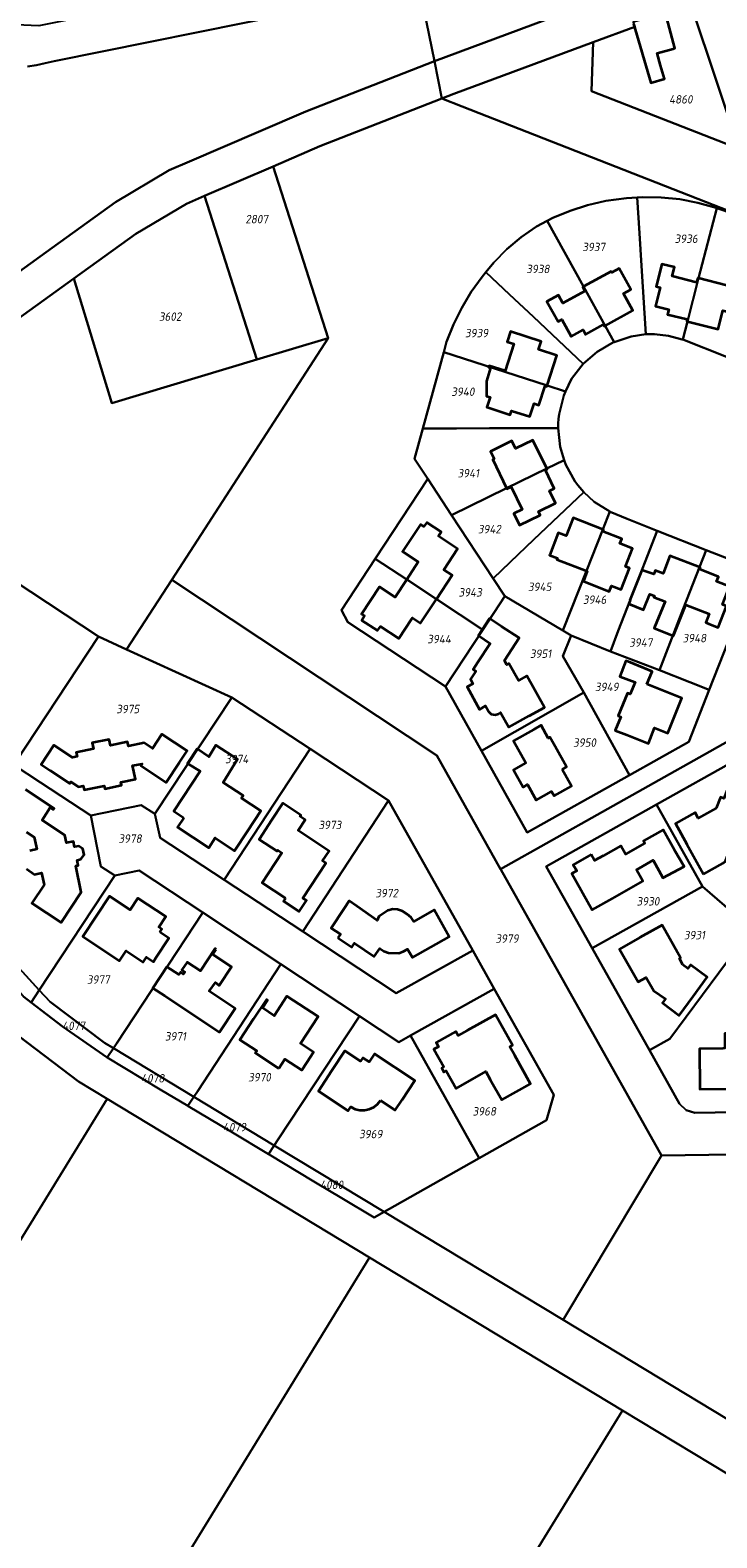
# Model space of a CAD drawing. Extents: x 177930 to 190767, y 381068 to 392034.
# Tile 265 of 318: x 184088 to 184235, y 386787 to 387109. Entities that reach past the tile are written whole.
import ezdxf
from ezdxf.enums import TextEntityAlignment as Align

# ---------------------------------------------------------------- set-up
doc = ezdxf.new("R2010")
doc.units = 0
for name, color, linetype, lineweight in [('B-XX-KG-GRENS_PERCEEL-GV', 150, 'Continuous', 25), ('B-XX-KG-GRENS_PERCEEL-S', 150, 'Continuous', 25), ('B-XX-OG-BEBOUWING-G', 7, 'Continuous', 35)]:
    doc.layers.add(name, color=color, linetype=linetype, lineweight=lineweight)
doc.styles.add('NLCS-ISO', font='NLCS-ISO.ttf', dxfattribs={"height": 1.8})

# ---------------------------------------------------------------- blocks, each defined once
blk = doc.blocks.new('SKG-PERCEELNUMMER-SO')
at = {"layer": 'DefPoints'}
blk.add_point((0, 0), dxfattribs=at)
at = {"style": 'NLCS-ISO', "oblique": 10, "flags": 1}
blk.add_attdef('GEMEENTECODE', text='', height=1.8, dxfattribs=at).set_placement((-0.5, 2.55), align=Align.MIDDLE_RIGHT)
blk.add_attdef('SECTIE', text='', height=1.8, dxfattribs=at).set_placement((0.5, 2.5), align=Align.MIDDLE_LEFT)
at = {"style": 'NLCS-ISO', "oblique": 10}
blk.add_attdef('PERCEELNUMMER', text='', height=1.8, dxfattribs=at).set_placement((0, 0), align=Align.MIDDLE_CENTER)

msp = doc.modelspace()

# ---------------------------------------------------------------- linework, layer by layer
at = {"layer": 'B-XX-KG-GRENS_PERCEEL-GV'}
for points in [[(184087.418, 387100.851), (184089.323, 387101.153), (184091.216, 387101.526), (184093.093, 387101.969), (184144.001, 387112.241), (184169.034, 387117.785), (184170.995, 387118.303), (184169.433, 387126.003), (184145.631, 387120.452), (184121.083, 387115.698), (184096.629, 387110.834), (184089.827, 387109.481), (184067.264, 387110.527)], [(184076.94, 387050.822), (184092.675, 387062.146), (184106.206, 387071.885), (184117.707, 387078.702), (184122.046, 387080.569), (184136.724, 387086.887), (184146.842, 387091.242), (184174.308, 387101.972), (184170.995, 387118.303), (184169.034, 387117.785), (184144.001, 387112.241), (184093.093, 387101.969), (184091.216, 387101.526), (184089.323, 387101.153), (184087.418, 387100.851)], [(184170.995, 387118.303), (184174.308, 387101.972), (184197.86, 387110.715)], [(184197.86, 387110.715), (184174.308, 387101.972), (184175.922, 387094.014), (184178.446, 387095), (184208.227, 387106.008), (184217.078, 387109.288)], [(184455.253, 386996.253), (184412.12, 387015.236), (184401.045, 387020.063), (184271.12, 387070.866), (184256.199, 387076.702), (184239.378, 387083.277), (184207.868, 387095.564), (184208.227, 387106.008), (184178.446, 387095), (184175.922, 387094.014), (184180.269, 387092.314), (184272.006, 387056.428), (184388.698, 387010.78), (184395.923, 387007.954), (184422.495, 386996.362), (184474.827, 386973.534)], [(184081.409, 387044.182), (184097.348, 387055.653), (184110.584, 387065.179), (184121.344, 387071.558), (184125.208, 387073.221), (184139.887, 387079.539), (184149.865, 387083.834), (184175.922, 387094.014), (184174.308, 387101.972), (184146.842, 387091.242), (184136.724, 387086.887), (184122.046, 387080.569), (184117.707, 387078.702), (184106.206, 387071.885), (184092.675, 387062.146), (184076.94, 387050.822)], [(184242.138, 386991.16), (184233.001, 386967.902), (184228.651, 386956.8), (184215.961, 386949.676), (184194.125, 386937.413), (184184.339, 386954.866), (184176.651, 386968.602), (184155.799, 386982.283), (184154.491, 386984.851), (184161.686, 386995.811), (184172.876, 387012.856), (184170.065, 387017.124), (184171.866, 387023.634), (184176.326, 387039.924), (184176.922, 387042.133), (184178.364, 387045.8), (184180.142, 387049.382), (184182.163, 387052.789), (184184.486, 387056.002), (184185.263, 387056.938), (184187.014, 387059.046), (184189.808, 387061.877), (184192.809, 387064.469), (184196.093, 387066.718), (184198.423, 387067.928), (184199.594, 387068.536), (184203.267, 387070.058), (184207.033, 387071.27), (184210.919, 387072.173), (184215.357, 387072.784), (184217.587, 387072.919), (184218.797, 387072.993), (184222.745, 387072.928), (184226.714, 387072.531), (184230.59, 387071.783), (184234.438, 387070.713), (184234.614, 387070.65), (184238.153, 387069.381)], [(184236.65, 387038.942), (184227.357, 387042.576), (184227.205, 387042.636), (184224.305, 387043.413), (184221.292, 387043.72), (184220.76, 387043.744), (184220.216, 387043.751), (184219.454, 387043.709), (184216.323, 387043.261), (184212.675, 387042.053), (184212.531, 387042.005), (184209.055, 387040.007), (184206.042, 387037.384), (184203.608, 387034.185), (184202.327, 387031.495), (184201.922, 387030.643), (184200.955, 387026.674), (184200.821, 387025.676), (184200.76, 387024.681), (184200.726, 387023.677), (184201.171, 387019.684), (184202.05, 387016.896), (184202.377, 387015.859), (184204.319, 387012.365), (184204.913, 387011.554), (184206.233, 387010.028), (184208.418, 387008.002), (184211.744, 387005.914), (184211.805, 387005.876), (184215.484, 387004.321), (184221.908, 387001.799), (184232.352, 386997.698), (184240.621, 386994.452)], [(184257.129, 386800.086), (184201.806, 386833.469), (184163.586, 386856.531), (184161.442, 386855.32), (184154.53, 386859.429), (184148.569, 386862.972), (184139.026, 386868.763), (184138.899, 386868.839), (184130.815, 386873.656), (184121.707, 386879.104), (184121.672, 386879.125), (184115.767, 386882.626), (184104.472, 386889.424), (184094.884, 386896.091), (184088.212, 386901.205), (184086.661, 386902.395)], [(184085.565, 386894.031), (184098.302, 386884.339), (184104.474, 386880.612), (184160.485, 386846.785), (184214.462, 386814.185), (184252.209, 386791.388), (184256.495, 386789.121), (184259.743, 386787.546), (184262.052, 386786.516)]]:
    msp.add_lwpolyline(points, dxfattribs=at)
for points in [[(184229.405, 387113.013), (184239.378, 387083.277), (184256.199, 387076.702), (184251.91, 387089.922), (184250.137, 387095.973), (184250.08, 387095.957), (184247.126, 387106.041), (184243.875, 387117.331)], [(184239.378, 387083.277), (184229.405, 387113.013), (184223.814, 387111.324), (184223.645, 387112.203), (184222.279, 387111.834), (184222.071, 387112.606), (184220.094, 387112.072), (184220.303, 387111.297), (184216.721, 387110.32), (184217.078, 387109.288), (184208.227, 387106.008), (184207.868, 387095.564)], [(184151.66, 387042.866), (184118.213, 386991.326), (184174.833, 386953.835), (184188.43, 386929.642), (184231.955, 386954.056), (184238.689, 386957.833), (184323.67, 386924.62), (184357.458, 386967.666), (184365.924, 386971.401), (184370.638, 386977.37), (184377.677, 386980.39), (184394.263, 386987.464), (184405.869, 386992.419), (184409.937, 386990.82), (184422.495, 386996.362), (184395.923, 387007.954), (184388.698, 387010.78), (184272.006, 387056.428), (184180.269, 387092.314), (184175.922, 387094.014), (184149.865, 387083.834), (184139.887, 387079.539)], [(184125.208, 387073.221), (184136.413, 387038.309), (184151.66, 387042.866), (184139.887, 387079.539)], [(184097.348, 387055.653), (184105.47, 387029.06), (184136.413, 387038.309), (184125.208, 387073.221), (184121.344, 387071.558), (184110.584, 387065.179)], [(184219.454, 387043.709), (184218.514, 387058.29), (184218.071, 387065.265), (184217.587, 387072.919), (184215.357, 387072.784), (184210.919, 387072.173), (184207.033, 387071.27), (184203.267, 387070.058), (184199.594, 387068.536), (184198.423, 387067.928), (184206.131, 387053.881), (184210.745, 387045.536), (184212.675, 387042.053), (184216.323, 387043.261)], [(184227.357, 387042.576), (184228.358, 387046.475), (184230.719, 387055.676), (184234.614, 387070.65), (184234.438, 387070.713), (184230.59, 387071.783), (184226.714, 387072.531), (184222.745, 387072.928), (184218.797, 387072.993), (184217.587, 387072.919), (184218.071, 387065.265), (184218.514, 387058.29), (184219.454, 387043.709), (184220.216, 387043.751), (184220.76, 387043.744), (184221.292, 387043.72), (184224.305, 387043.413), (184227.205, 387042.636)], [(184212.675, 387042.053), (184210.745, 387045.536), (184206.131, 387053.881), (184198.423, 387067.928), (184196.093, 387066.718), (184192.809, 387064.469), (184189.808, 387061.877), (184187.014, 387059.046), (184185.263, 387056.938), (184190.349, 387052.218), (184195.444, 387047.408), (184206.042, 387037.384), (184209.055, 387040.007), (184212.531, 387042.005)], [(184247.143, 387065.831), (184238.153, 387069.381), (184234.614, 387070.65), (184230.719, 387055.676), (184228.358, 387046.475), (184227.357, 387042.576), (184236.65, 387038.942), (184242.44, 387053.812), (184244.983, 387060.319)], [(184102.569, 386979.244), (184108.592, 386976.502), (184118.213, 386991.326), (184151.66, 387042.866), (184136.413, 387038.309), (184105.47, 387029.06), (184097.348, 387055.653), (184081.409, 387044.182), (184069.325, 387036.557), (184054.796, 387031.3), (184041.361, 387028.944), (184028.735, 387027.821), (184066.5, 387002.989)], [(184202.327, 387031.495), (184203.608, 387034.185), (184206.042, 387037.384), (184195.444, 387047.408), (184190.349, 387052.218), (184185.263, 387056.938), (184184.486, 387056.002), (184182.163, 387052.789), (184180.142, 387049.382), (184178.364, 387045.8), (184176.922, 387042.133), (184176.326, 387039.924), (184189.331, 387035.714), (184198.391, 387032.773)], [(184171.866, 387023.634), (184179.054, 387023.645), (184186.054, 387023.672), (184200.726, 387023.677), (184200.76, 387024.681), (184200.821, 387025.676), (184200.955, 387026.674), (184201.922, 387030.643), (184202.327, 387031.495), (184198.391, 387032.773), (184189.331, 387035.714), (184176.326, 387039.924)], [(184084.513, 386951.826), (184084.951, 386952.49), (184102.569, 386979.244), (184066.5, 387002.989), (184028.735, 387027.821), (184011.421, 387026.282), (183981.755, 387023.798), (183955.593, 387021.498), (183948.504, 387011.247), (183945.264, 387001.172), (183943.626, 386993.015), (183994.598, 386981.102), (184009.484, 386969.701), (184005.758, 386958.14), (184034.51, 386950.013), (184047.572, 386944.765), (184058.354, 386938.402), (184068.655, 386929.835), (184069.404, 386928.928)], [(184177.936, 387005.144), (184189.732, 387010.92), (184198.297, 387015.075), (184202.05, 387016.896), (184201.171, 387019.684), (184200.726, 387023.677), (184186.054, 387023.672), (184179.054, 387023.645), (184171.866, 387023.634), (184170.065, 387017.124), (184172.876, 387012.856)], [(184186.838, 386991.649), (184190.467, 386995.128), (184195.541, 386999.945), (184206.233, 387010.028), (184204.913, 387011.554), (184204.319, 387012.365), (184202.377, 387015.859), (184202.05, 387016.896), (184198.297, 387015.075), (184189.732, 387010.92), (184177.936, 387005.144)], [(184177.936, 387005.144), (184172.876, 387012.856), (184161.686, 386995.811), (184168.399, 386991.412), (184174.726, 386987.21), (184184.622, 386980.676), (184189.343, 386987.851), (184186.838, 386991.649)], [(184201.757, 386980.523), (184206.777, 386993.234), (184210.246, 387002.089), (184211.744, 387005.914), (184208.418, 387008.002), (184206.233, 387010.028), (184195.541, 386999.945), (184190.467, 386995.128), (184186.838, 386991.649), (184189.343, 386987.851)], [(184203.505, 386979.491), (184211.879, 386976.089), (184213.575, 386980.487), (184216.126, 386986.992), (184221.908, 387001.799), (184215.484, 387004.321), (184211.805, 387005.876), (184211.744, 387005.914), (184210.246, 387002.089), (184206.777, 386993.234), (184201.757, 386980.523)], [(184222.366, 386972.056), (184223.467, 386974.851), (184227.459, 386985.174), (184230.917, 386994.024), (184232.352, 386997.698), (184221.908, 387001.799), (184216.126, 386986.992), (184213.575, 386980.487), (184211.879, 386976.089)], [(184222.366, 386972.056), (184228.885, 386969.509), (184233.001, 386967.902), (184242.138, 386991.16), (184240.621, 386994.452), (184232.352, 386997.698), (184230.917, 386994.024), (184227.459, 386985.174), (184223.467, 386974.851)], [(184184.622, 386980.676), (184174.726, 386987.21), (184168.399, 386991.412), (184161.686, 386995.811), (184154.491, 386984.851), (184155.799, 386982.283), (184176.651, 386968.602)], [(184182.507, 386912.259), (184187.066, 386904.128), (184199.779, 386881.484), (184198.246, 386876.048), (184183.87, 386867.96), (184165.849, 386857.809), (184163.586, 386856.531), (184201.806, 386833.469), (184222.765, 386868.549), (184188.478, 386929.556), (184188.43, 386929.642), (184174.833, 386953.835), (184118.213, 386991.326), (184108.592, 386976.502), (184131.054, 386966.276), (184147.799, 386955.27), (184164.535, 386944.267)], [(184184.622, 386980.676), (184176.651, 386968.602), (184184.339, 386954.866), (184206.217, 386967.312), (184201.732, 386975.08), (184203.505, 386979.491), (184201.757, 386980.523), (184189.343, 386987.851)], [(184108.592, 386976.502), (184102.569, 386979.244), (184084.951, 386952.49), (184084.513, 386951.826), (184084.585, 386951.778), (184090.169, 386948.113), (184100.925, 386941.055), (184111.732, 386943.306), (184114.631, 386941.45), (184131.054, 386966.276)], [(184201.732, 386975.08), (184206.217, 386967.312), (184215.961, 386949.676), (184228.651, 386956.8), (184233.001, 386967.902), (184228.885, 386969.509), (184222.366, 386972.056), (184211.879, 386976.089), (184203.505, 386979.491)], [(184131.054, 386966.276), (184114.631, 386941.45), (184115.787, 386936.281), (184129.425, 386927.333), (184147.799, 386955.27)], [(184184.339, 386954.866), (184194.125, 386937.413), (184215.961, 386949.676), (184206.217, 386967.312)], [(184129.425, 386927.333), (184146.188, 386916.322), (184164.535, 386944.267), (184147.799, 386955.27)], [(184188.43, 386929.642), (184188.478, 386929.556), (184222.765, 386868.549), (184318.645, 386869.893), (184317.904, 386917.274), (184323.67, 386924.62), (184238.689, 386957.833), (184231.955, 386954.056)], [(184207.97, 386912.789), (184198.193, 386930.216), (184221.734, 386943.431), (184238.997, 386953.122), (184253.922, 386947.286), (184272.519, 386940.005), (184291.186, 386932.709), (184311.919, 386924.73), (184313.762, 386921.878), (184313.96, 386904.726), (184314.267, 386881.246), (184311.796, 386878.707), (184287.305, 386878.409), (184267.295, 386878.142), (184247.29, 386877.9), (184229.918, 386877.669), (184228.048, 386878.207), (184226.657, 386879.582), (184220.222, 386890.989)], [(184231.589, 386925.913), (184242.034, 386916.922), (184253.922, 386947.286), (184238.997, 386953.122), (184221.734, 386943.431)], [(184084.585, 386951.778), (184084.513, 386951.826), (184069.404, 386928.928), (184074.061, 386923.291), (184077.182, 386919.513), (184082.747, 386911.723), (184089.937, 386903.82), (184106.056, 386928.254), (184103.064, 386930.205), (184100.925, 386941.055), (184090.169, 386948.113)], [(184182.507, 386912.259), (184166.168, 386903.167), (184146.188, 386916.322), (184129.425, 386927.333), (184115.787, 386936.281), (184114.631, 386941.45), (184111.732, 386943.306), (184100.925, 386941.055), (184103.064, 386930.205), (184106.056, 386928.254), (184111.275, 386929.34), (184124.849, 386920.368), (184141.53, 386909.357), (184158.313, 386898.301), (184166.747, 386892.74), (184169.225, 386894.123), (184187.066, 386904.128)], [(184182.507, 386912.259), (184164.535, 386944.267), (184146.188, 386916.322), (184166.168, 386903.167)], [(184231.589, 386925.913), (184221.734, 386943.431), (184198.193, 386930.216), (184207.97, 386912.789)], [(184089.937, 386903.82), (184082.747, 386911.723), (184077.182, 386919.513), (184074.061, 386923.291), (184069.404, 386928.928), (184067.855, 386926.581), (184071.005, 386922.456), (184076.083, 386915.804), (184082.519, 386907.382), (184086.661, 386902.395), (184088.212, 386901.205)], [(184124.849, 386920.368), (184111.275, 386929.34), (184106.056, 386928.254), (184089.937, 386903.82), (184092.239, 386901.291), (184103.887, 386892.555), (184105.781, 386891.412), (184106.52, 386892.533)], [(184242.034, 386916.922), (184231.589, 386925.913), (184207.97, 386912.789), (184220.222, 386890.989), (184224.598, 386893.413)], [(184141.53, 386909.357), (184124.849, 386920.368), (184106.52, 386892.533), (184105.781, 386891.412), (184122.941, 386881.057), (184123.701, 386882.212)], [(184246.88, 386912.905), (184242.034, 386916.922), (184224.598, 386893.413), (184220.222, 386890.989), (184226.657, 386879.582), (184228.048, 386878.207), (184229.918, 386877.669), (184247.29, 386877.9)], [(184123.701, 386882.212), (184122.941, 386881.057), (184140.121, 386870.69), (184140.886, 386871.856), (184158.313, 386898.301), (184141.53, 386909.357)], [(184105.781, 386891.412), (184103.887, 386892.555), (184092.239, 386901.291), (184089.937, 386903.82), (184088.212, 386901.205), (184094.884, 386896.091), (184104.472, 386889.424)], [(184183.87, 386867.96), (184198.246, 386876.048), (184199.779, 386881.484), (184187.066, 386904.128), (184169.225, 386894.123)], [(183959.658, 386743.132), (184006.974, 386722.2), (184104.474, 386880.612), (184098.302, 386884.339), (184085.565, 386894.031), (184079.744, 386900.456), (184074.508, 386895.346), (184053.314, 386895.409), (184005.39, 386817.489)], [(184183.87, 386867.96), (184169.225, 386894.123), (184166.747, 386892.74), (184158.313, 386898.301), (184140.886, 386871.856), (184140.121, 386870.69), (184163.586, 386856.531), (184165.849, 386857.809)], [(184122.941, 386881.057), (184105.781, 386891.412), (184104.472, 386889.424), (184115.767, 386882.626), (184121.672, 386879.125)], [(184104.474, 386880.612), (184006.974, 386722.2), (184067.497, 386695.426), (184160.485, 386846.785)], [(184140.121, 386870.69), (184122.941, 386881.057), (184121.672, 386879.125), (184121.707, 386879.104), (184130.815, 386873.656), (184138.899, 386868.839)], [(184163.586, 386856.531), (184140.121, 386870.69), (184138.899, 386868.839), (184139.026, 386868.763), (184148.569, 386862.972), (184154.53, 386859.429), (184161.442, 386855.32)], [(184222.765, 386868.549), (184201.806, 386833.469), (184257.129, 386800.086), (184261.546, 386797.556), (184264.918, 386795.991), (184268.004, 386794.673), (184272.364, 386793.214), (184275.56, 386792.29), (184279.497, 386791.286), (184283.532, 386790.538), (184287.293, 386790.095), (184291.322, 386789.86), (184295.311, 386789.871), (184430.238, 386791.622), (184429.28, 386848.528), (184384.129, 386866.176), (184342.393, 386865.639), (184331.659, 386870.075), (184318.645, 386869.893)], [(184067.497, 386695.426), (184089.295, 386685.783), (184125.787, 386670.004), (184214.462, 386814.185), (184160.485, 386846.785)], [(184269.744, 386617.031), (184268.169, 386783.968), (184265.189, 386785.141), (184262.052, 386786.516), (184259.743, 386787.546), (184256.495, 386789.121), (184252.209, 386791.388), (184214.462, 386814.185), (184125.787, 386670.004), (184248.732, 386616.843)]]:
    msp.add_lwpolyline(points, close=True, dxfattribs=at)
at = {"layer": 'B-XX-OG-BEBOUWING-G'}
for points in [[(184216.834, 387109.934), (184220.515, 387097.361), (184223.408, 387098.175), (184222.601, 387101.042), (184221.861, 387103.671), (184225.297, 387104.639), (184225.647, 387104.738), (184223.645, 387112.203)], [(184230.719, 387055.676), (184230.535, 387055.723), (184230.292, 387054.754), (184225.079, 387056.083), (184225.555, 387058.024), (184222.871, 387058.698), (184221.658, 387053.943), (184222.53, 387053.72), (184221.516, 387049.748), (184224.358, 387049.037), (184224.075, 387047.974), (184228.283, 387046.908), (184228.184, 387046.52), (184228.358, 387046.475)], [(184210.745, 387045.536), (184216.662, 387048.815), (184214.66, 387052.404), (184216.246, 387053.276), (184213.772, 387057.733), (184212.197, 387056.872), (184212.052, 387057.135), (184206.131, 387053.881)], [(184228.358, 387046.475), (184234.906, 387044.791), (184235.92, 387048.775), (184237.675, 387048.332), (184238.15, 387050.264), (184239.829, 387049.845), (184241.328, 387055.733), (184237.408, 387056.72), (184236.762, 387054.119), (184230.719, 387055.676)], [(184206.131, 387053.881), (184205.973, 387053.794), (184206.444, 387052.918), (184201.73, 387050.324), (184200.779, 387052.072), (184198.344, 387050.732), (184200.73, 387046.413), (184201.518, 387046.848), (184203.5, 387043.259), (184206.069, 387044.668), (184206.598, 387043.704), (184210.394, 387045.799), (184210.588, 387045.449), (184210.745, 387045.536)], [(184198.391, 387032.773), (184200.479, 387039.204), (184196.566, 387040.462), (184197.137, 387042.18), (184190.555, 387044.326), (184189.851, 387042.116), (184191.281, 387041.663), (184189.409, 387035.952), (184185.976, 387036.985), (184185.921, 387036.818)], [(184185.921, 387036.818), (184185.871, 387036.669), (184186.283, 387036.558), (184185.425, 387033.753), (184185.407, 387030.505), (184186.186, 387030.309), (184185.528, 387028.181), (184185.805, 387028.09), (184190.472, 387026.56), (184190.763, 387027.412), (184194.666, 387026.158), (184195.58, 387028.942), (184196.626, 387028.601), (184197.952, 387032.721), (184198.335, 387032.602), (184198.391, 387032.773)], [(184198.297, 387015.075), (184195.334, 387021.153), (184191.64, 387019.352), (184190.847, 387020.979), (184186.262, 387018.745), (184187.048, 387017.127), (184186.779, 387016.996), (184189.732, 387010.92)], [(184189.732, 387010.92), (184189.811, 387010.758), (184190.71, 387011.195), (184193.065, 387006.35), (184191.267, 387005.476), (184192.482, 387002.977), (184196.886, 387005.118), (184196.503, 387005.932), (184200.189, 387007.726), (184198.909, 387010.353), (184199.901, 387010.838), (184198.006, 387014.735), (184198.376, 387014.913), (184198.297, 387015.075)], [(184174.726, 386987.21), (184178.096, 386992.348), (184176.347, 386993.507), (184179.271, 386997.92), (184175.182, 387000.629), (184175.789, 387001.545), (184172.683, 387003.603), (184172.076, 387002.687), (184171.335, 387003.178), (184167.52, 386997.355), (184170.865, 386995.164), (184168.399, 386991.412)], [(184210.246, 387002.089), (184203.939, 387004.537), (184202.452, 387000.706), (184200.765, 387001.361), (184198.955, 386996.699), (184198.916, 386996.627), (184200.59, 386995.973), (184200.481, 386995.694), (184206.777, 386993.235)], [(184206.777, 386993.235), (184206.945, 386993.169), (184206.113, 386991.04), (184211.641, 386988.878), (184212.126, 386990.074), (184214.19, 386989.268), (184215.97, 386993.825), (184215.129, 386994.163), (184216.632, 386997.994), (184213.9, 386999.06), (184214.302, 387000.081), (184210.277, 387001.643), (184210.414, 387002.024), (184210.246, 387002.089)], [(184230.917, 386994.024), (184224.613, 386996.487), (184223.125, 386992.66), (184221.447, 386993.31), (184221.15, 386992.55), (184218.636, 386993.392), (184216.047, 386987.023)], [(184227.987, 386986.03), (184233.008, 386984.068), (184232.28, 386982.205), (184232.872, 386981.966), (184234.879, 386981.189), (184236.648, 386985.757), (184235.798, 386986.09), (184237.3, 386989.915), (184234.573, 386990.986), (184234.971, 386992.011), (184230.928, 386993.591), (184231.085, 386993.958), (184230.917, 386994.024)], [(184168.399, 386991.412), (184165.926, 386987.648), (184162.576, 386989.849), (184158.751, 386984.043), (184159.378, 386983.628), (184158.811, 386982.689), (184162.18, 386980.509), (184162.771, 386981.384), (184166.686, 386978.794), (184169.444, 386982.964), (184169.605, 386983.23), (184171.359, 386982.076), (184174.726, 386987.21)], [(184215.839, 386986.193), (184218.971, 386984.935), (184220.332, 386988.28), (184221.271, 386987.913), (184221.162, 386987.634), (184223.586, 386986.687), (184221.249, 386981.012), (184225.341, 386979.386), (184227.627, 386985.108), (184227.987, 386986.03)], [(184216.047, 386987.023), (184216.126, 386986.992), (184215.839, 386986.193)], [(184087.211, 386929.715), (184088.955, 386928.52), (184090.427, 386928.828), (184090.955, 386926.263), (184088.372, 386922.342), (184094.61, 386918.229), (184098.896, 386924.711), (184097.771, 386930.325), (184098.254, 386930.432), (184098.023, 386931.568), (184098.794, 386931.738), (184099.509, 386932.663), (184099.244, 386933.979), (184098.399, 386934.537), (184097.455, 386934.353), (184097.223, 386935.49), (184095.76, 386935.206), (184095.429, 386936.884), (184090.539, 386940.097), (184092.29, 386942.763), (184092.942, 386942.335), (184093.107, 386942.599), (184087.007, 386946.609)], [(184087.219, 386937.518), (184088.864, 386936.436), (184089.41, 386933.87), (184087.941, 386933.557)]]:
    msp.add_lwpolyline(points, dxfattribs=at)
for points in [[(184185.837, 386963.313), (184185.86, 386963.27), (184186.452, 386962.704), (184187.251, 386962.52), (184188.031, 386962.77), (184188.447, 386963.014), (184190.205, 386959.901), (184194.559, 386962.36), (184197.798, 386964.136), (184194.054, 386970.849), (184192.251, 386969.838), (184190.209, 386973.478), (184189.773, 386973.233), (184189.255, 386974.154), (184192.392, 386978.941), (184188.622, 386981.416), (184186.1, 386983.072), (184183.709, 386979.431), (184186.231, 386977.775), (184183.608, 386973.781), (184182.566, 386972.225), (184183.13, 386971.846), (184182.006, 386970.166), (184182.541, 386969.189), (184181.31, 386968.53), (184183.97, 386963.71), (184185.25, 386964.43)], [(184219.699, 386969.113), (184220.792, 386971.82), (184216.156, 386973.692), (184215.217, 386974.042), (184213.897, 386970.751), (184217.203, 386969.511), (184216.085, 386966.971), (184215.575, 386967.18), (184213.541, 386962.319), (184214.137, 386962.12), (184212.927, 386959.201), (184215.374, 386958.249), (184220.034, 386956.436), (184221.339, 386959.791), (184224.142, 386958.667), (184227.146, 386966.105)], [(184092.295, 386950.641), (184096.484, 386947.902), (184096.713, 386948.261), (184098.329, 386947.202), (184099.319, 386947.403), (184099.499, 386946.542), (184103.793, 386947.43), (184103.916, 386946.792), (184107.466, 386947.519), (184107.342, 386948.149), (184110.467, 386948.793), (184109.873, 386951.701), (184111.935, 386952.102), (184111.651, 386951.728), (184117.067, 386948.125), (184119.836, 386952.288), (184121.495, 386954.865), (184116.077, 386958.419), (184114.089, 386955.394), (184112.309, 386956.564), (184108.986, 386955.891), (184108.811, 386956.751), (184105.155, 386956.01), (184104.894, 386957.301), (184101.238, 386956.56), (184101.5, 386955.27), (184097.834, 386954.527), (184098.008, 386953.667), (184097.021, 386953.467), (184093.03, 386956.081), (184090.322, 386951.937)], [(184201.57, 386950.882), (184202.531, 386951.417), (184200.097, 386955.785), (184198.991, 386957.8), (184198.575, 386957.58), (184197.081, 386960.335), (184195.561, 386959.433), (184191.193, 386956.999), (184193.817, 386952.29), (184191.203, 386950.834), (184193.264, 386947.134), (184194.199, 386947.655), (184196.033, 386944.363), (184199.326, 386946.198), (184199.862, 386945.237), (184203.566, 386947.3)], [(184120.799, 386940.605), (184119.463, 386938.563), (184126.152, 386934.16), (184127.529, 386936.282), (184131.661, 386933.558), (184134.413, 386937.732), (184137.224, 386942.073), (184133.092, 386944.773), (184133.453, 386945.325), (184129.234, 386948.082), (184132.293, 386953.086), (184127.639, 386956.057), (184126.124, 386953.578), (184123.629, 386955.268), (184121.593, 386952.189), (184124.267, 386950.539), (184118.682, 386941.99)], [(184231.755, 386928.576), (184235.952, 386930.905), (184236.469, 386931.316), (184238.448, 386936.646), (184242.032, 386935.243), (184243.013, 386937.75), (184246.386, 386936.43), (184246.936, 386937.773), (184248.796, 386942.59), (184245.438, 386943.915), (184246.437, 386946.424), (184238.062, 386949.731), (184236.078, 386944.709), (184235.371, 386944.988), (184234.464, 386942.658), (184230.625, 386940.509), (184229.957, 386941.688), (184225.773, 386939.358), (184228.206, 386934.99)], [(184142.519, 386923.432), (184142.092, 386922.766), (184145.402, 386920.626), (184146.999, 386922.941), (184146.25, 386923.468), (184147.854, 386925.909), (184151.158, 386930.892), (184150.423, 386931.377), (184151.824, 386933.474), (184147.321, 386936.456), (184145.204, 386937.851), (184146.72, 386940.15), (184145.628, 386940.869), (184145.804, 386941.136), (184141.927, 386943.683), (184139.609, 386940.158), (184136.866, 386935.978), (184140.744, 386933.434), (184140.908, 386933.685), (184141.729, 386933.14), (184137.512, 386926.723)], [(184207.796, 386932.719), (184203.959, 386930.577), (184204.688, 386929.27), (184203.649, 386928.69), (184207.983, 386920.924), (184212.349, 386923.361), (184218.839, 386927.033), (184217.468, 386929.511), (184220.991, 386931.542), (184223.076, 386927.775), (184227.609, 386930.162), (184225.611, 386933.663), (184223.174, 386938.029), (184218.985, 386935.69), (184219.275, 386935.17), (184215.08, 386932.829), (184214.11, 386934.566), (184210.371, 386932.479), (184208.51, 386931.44)], [(184115.688, 386916.187), (184116.102, 386916.822), (184115.465, 386917.234), (184116.964, 386919.497), (184111.017, 386923.45), (184109.375, 386920.939), (184104.947, 386923.87), (184102.187, 386919.701), (184099.228, 386915.249), (184107.09, 386910.044), (184108.499, 386912.171), (184112.131, 386909.76), (184112.85, 386910.843), (184114.308, 386909.875), (184114.864, 386910.718), (184117.632, 386914.882)], [(184153.719, 386914.962), (184156.697, 386913.011), (184157.223, 386913.814), (184161.481, 386911.024), (184162.625, 386912.736), (184163.505, 386912.152), (184164.533, 386911.795), (184166.696, 386911.711), (184167.666, 386912.035), (184168.601, 386912.573), (184169.624, 386910.763), (184177.49, 386915.191), (184174.257, 386920.934), (184169.9, 386918.481), (184169.317, 386919.294), (184168.489, 386920.015), (184167.499, 386920.687), (184166.443, 386921.001), (184165.448, 386921.086), (184164.355, 386920.827), (184162.446, 386919.523), (184162.068, 386918.703), (184157.725, 386921.708), (184156.087, 386922.841), (184155.036, 386921.224), (184152.296, 386917.041), (184154.245, 386915.765)], [(184227.371, 386909.183), (184226.612, 386910.532), (184226.89, 386910.689), (184222.951, 386917.687), (184218.201, 386915.018), (184213.846, 386912.562), (184217.797, 386905.558), (184219.546, 386906.529), (184221.172, 386903.69), (184223.657, 386901.939), (184223.005, 386901.091), (184226.542, 386898.424), (184229.544, 386902.493), (184232.572, 386906.598), (184229.005, 386909.243), (184228.401, 386908.423)], [(184127.74, 386912.514), (184127.474, 386912.69), (184124.339, 386907.937), (184121.503, 386909.807), (184120.403, 386908.139), (184120.987, 386907.754), (184120.657, 386907.254), (184120.073, 386907.639), (184119.739, 386907.132), (184117.214, 386908.798), (184114.22, 386904.26), (184116.745, 386902.594), (184128.457, 386894.853), (184131.801, 386899.902), (184126.22, 386903.59), (184127.593, 386905.415), (184128.383, 386904.813), (184131.014, 386908.796), (184127.025, 386911.431)], [(184141.08, 386887.127), (184142.379, 386889.103), (184145.97, 386886.742), (184147.054, 386888.391), (184148.496, 386890.583), (184145.74, 386892.404), (184149.509, 386898.161), (184142.828, 386902.551), (184140.088, 386898.371), (184137.576, 386900.03), (184138.684, 386901.695), (184138.44, 386901.848), (184135.685, 386897.695), (184132.779, 386893.239), (184136.37, 386890.877), (184136.07, 386890.42)], [(184191.457, 386889.863), (184190.414, 386891.728), (184190.994, 386892.052), (184187.323, 386898.551), (184181.3, 386895.195), (184179.373, 386894.121), (184178.894, 386894.97), (184174.701, 386892.614), (184175.187, 386891.751), (184174.223, 386891.22), (184176.334, 386887.463), (184175.863, 386887.197), (184176.343, 386886.343), (184176.822, 386886.612), (184178.933, 386882.86), (184185.297, 386886.44), (184186.241, 386884.777), (184188.686, 386880.416), (184194.816, 386883.853)], [(184239.14, 386897.538), (184239.152, 386896.748), (184237.097, 386894.602), (184236.307, 386894.59), (184236.355, 386891.41), (184235.885, 386891.403), (184230.886, 386891.327), (184231.016, 386882.671), (184239.679, 386882.785), (184239.607, 386888.244), (184245.677, 386888.334), (184245.606, 386893.155), (184245.539, 386897.633)], [(184162.829, 386880.263), (184165.96, 386878.187), (184167.405, 386880.388), (184170.153, 386884.565), (184161.515, 386890.247), (184160.361, 386888.493), (184158.995, 386889.4), (184158.498, 386888.638), (184155.158, 386890.839), (184152.406, 386886.665), (184149.531, 386882.294), (184155.889, 386878.1), (184156.469, 386878.955), (184157.382, 386878.463), (184158.382, 386878.218), (184159.408, 386878.194), (184160.413, 386878.41), (184161.345, 386878.844), (184162.156, 386879.479)]]:
    msp.add_lwpolyline(points, close=True, dxfattribs=at)

# ---------------------------------------------------------------- block references
at = {"layer": 'B-XX-KG-GRENS_PERCEEL-S'}
for p, values in [((184226.922, 387093.83), {'PERCEELNUMMER': '4860'}), ((184136.361, 387068.274), {'PERCEELNUMMER': '2807'}), ((184228.065, 387064.102), {'PERCEELNUMMER': '3936'}), ((184208.329, 387062.344), {'PERCEELNUMMER': '3937'}), ((184196.409, 387057.654), {'PERCEELNUMMER': '3938'}), ((184117.884, 387047.487), {'PERCEELNUMMER': '3602'}), ((184183.316, 387043.975), {'PERCEELNUMMER': '3939'}), ((184180.385, 387031.468), {'PERCEELNUMMER': '3940'}), ((184181.557, 387014.077), {'PERCEELNUMMER': '3941'}), ((184186.052, 387002.157), {'PERCEELNUMMER': '3942'}), ((184196.799, 386989.846), {'PERCEELNUMMER': '3945'}), ((184181.948, 386988.673), {'PERCEELNUMMER': '3943'}), ((184208.524, 386987.11), {'PERCEELNUMMER': '3946'}), ((184175.304, 386978.707), {'PERCEELNUMMER': '3944'}), ((184218.379, 386977.961), {'PERCEELNUMMER': '3947'}), ((184229.824, 386978.903), {'PERCEELNUMMER': '3948'}), ((184196.995, 386975.581), {'PERCEELNUMMER': '3951'}), ((184211.121, 386968.504), {'PERCEELNUMMER': '3949'}), ((184108.843, 386963.781), {'PERCEELNUMMER': '3975'}), ((184206.375, 386956.626), {'PERCEELNUMMER': '3950'}), ((184132.115, 386953.115), {'PERCEELNUMMER': '3974'}), ((184151.994, 386939.055), {'PERCEELNUMMER': '3973'}), ((184109.328, 386936.146), {'PERCEELNUMMER': '3978'}), ((184164.114, 386924.51), {'PERCEELNUMMER': '3972'}), ((184219.912, 386922.765), {'PERCEELNUMMER': '3930'}), ((184189.811, 386914.813), {'PERCEELNUMMER': '3979'}), ((184229.841, 386915.559), {'PERCEELNUMMER': '3931'}), ((184102.54, 386906.086), {'PERCEELNUMMER': '3977'}), ((184097.279, 386896.205), {'PERCEELNUMMER': '4077'}), ((184119.025, 386893.965), {'PERCEELNUMMER': '3971'}), ((184114.165, 386885.012), {'PERCEELNUMMER': '4078'}), ((184136.964, 386885.238), {'PERCEELNUMMER': '3970'}), ((184184.962, 386877.966), {'PERCEELNUMMER': '3968'}), ((184131.637, 386874.599), {'PERCEELNUMMER': '4079'}), ((184160.721, 386873.117), {'PERCEELNUMMER': '3969'}), ((184152.366, 386862.311), {'PERCEELNUMMER': '4080'})]:
    msp.add_blockref('SKG-PERCEELNUMMER-SO', p, dxfattribs=at).add_auto_attribs(values)

doc.saveas('drawing.dxf')
